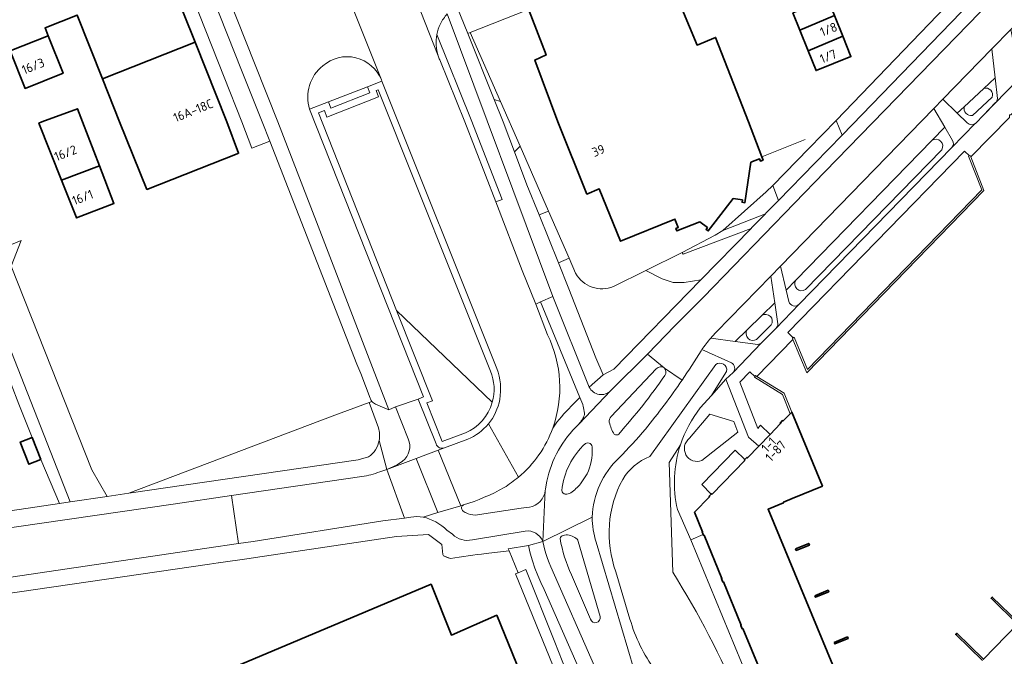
# Model space of a CAD drawing. Extents: x 150256 to 156914, y 461459 to 469481.
# Tile 277 of 656: x 154897 to 155043, y 463921 to 464015. Entities that reach past the tile are written whole.
import ezdxf
from ezdxf.enums import TextEntityAlignment as Align

# ---------------------------------------------------------------- set-up
doc = ezdxf.new("R2010")
doc.units = 0
doc.header["$LTSCALE"] = 0.75
for name, color, linetype, lineweight in [('B-RO-GR-BEPLANTING_CULTUUR_BODEMBEDEKKER-GV', 251, 'CONTINUOUS', 18), ('B-RO-GR-BEPLANTING_CULTUUR_BOSPLANTSOEN-GV', 251, 'CONTINUOUS', 18), ('B-RO-GR-BEPLANTING_CULTUUR_HEESTERS-GV', 251, 'CONTINUOUS', 18), ('B-RO-GR-GROENVOORZIENING-GV', 251, 'CONTINUOUS', 18), ('B-RO-GR-HAAG-GV', 251, 'CONTINUOUS', 13), ('B-RO-IE-TERREINAFSCHEIDING_KUNSTMATIG_HEKWERK-G', 251, 'IE-TERREINAFSCHEIDING-KUNSTMATIG', 18), ('B-RO-IE-TERREINAFSCHEIDING_KUNSTMATIG_MUUR-GV', 251, 'CONTINUOUS', 18), ('B-RO-OG-BEBOUWING-GV', 6, 'CONTINUOUS', 35), ('B-RO-OG-BEBOUWING-T18', 1, 'CONTINUOUS', 18), ('B-RO-OG-TERREIN_CULTUURSCHEIDING-GV', 251, 'CONTINUOUS', 18), ('B-RO-OG-WATER_GREPPEL-GV', 251, 'CONTINUOUS', 18), ('B-RO-VH-VERHARDING_ASFALT-GV', 251, 'CONTINUOUS', 18), ('B-RO-VH-VERHARDING_BETONSTRAATSTEEN-GV', 251, 'CONTINUOUS', 18), ('B-RO-VH-VERHARDING_STRAATBAKSTEEN-GV', 251, 'CONTINUOUS', 18), ('B-RO-VH-VERHARDING_TEGEL-GV', 251, 'CONTINUOUS', 18)]:
    doc.layers.add(name, color=color, linetype=linetype, lineweight=lineweight)
doc.styles.add('NLCS-ISO-M200-T18', font='NLCS-ISO.ttf', dxfattribs={"height": 360})
doc.linetypes.add('IE-TERREINAFSCHEIDING-KUNSTMATIG', pattern='A,4,[82,NLCS.SHX,S=0.75,R=90,X=0,Y=0],4,-2', length=10)

msp = doc.modelspace()

# ---------------------------------------------------------------- linework, layer by layer
at = {"layer": 'B-RO-GR-BEPLANTING_CULTUUR_BODEMBEDEKKER-GV'}
for points in [[(155007.416, 463986.368), (155007.503, 463986.457), (155009.352, 463988.355), (155008.508, 463990.579), (155007.56, 463989.619), (155001.128, 463983.903)], [(155005.331, 463984.228), (154995.223, 463980.421), (154995.071, 463980.657), (154989.698, 463977.997), (154992.097, 463976.751), (154993.728, 463976.208), (154995.404, 463976.208), (154997.873, 463976.577)]]:
    msp.add_lwpolyline(points, close=True, dxfattribs=at)
at = {"layer": 'B-RO-GR-BEPLANTING_CULTUUR_BOSPLANTSOEN-GV'}
for points in [[(155039.494, 464021.999), (155039.161, 464022.324), (155017.912, 464000.21)], [(155017.912, 464000.21), (155018.808, 463998.058), (155039.357, 464019.337)]]:
    msp.add_lwpolyline(points, dxfattribs=at)
at = {"layer": 'B-RO-GR-BEPLANTING_CULTUUR_HEESTERS-GV'}
msp.add_lwpolyline([(154967.226, 464003.313), (154968.546, 464000), (154970.219, 463995.581), (154971.047, 463996.409), (154968.152, 464003.024)], close=True, dxfattribs=at)
msp.add_lwpolyline([(154998.01, 463949.816), (155003.325, 463954.04), (155002.735, 463955.605), (154999.184, 463956.677), (154996.177, 463953.118)], dxfattribs=at)
msp.add_lwpolyline([(154996.177, 463953.118, 0.8742382), (154998.01, 463949.816)], format="xyb", dxfattribs=at)
at = {"layer": 'B-RO-GR-GROENVOORZIENING-GV'}
msp.add_lwpolyline([(155008.477, 463839.648), (155009.789, 463840.234), (155000.924, 463861.721), (154982.908, 463906.477), (154981.748, 463908.88), (154980.02, 463913.245), (154976.19, 463922.921), (154971.927, 463933.691), (154970.777, 463933.188), (154970.395, 463933.021), (154986.604, 463893.303), (155006.013, 463845.485)], close=True, dxfattribs=at)
at = {"layer": 'B-RO-GR-HAAG-GV'}
msp.add_lwpolyline([(155009.789, 463840.234), (155000.924, 463861.721), (154982.908, 463906.477), (154981.748, 463908.88), (154980.02, 463913.245), (154976.19, 463922.921), (154971.927, 463933.691), (154970.777, 463933.188), (154970.395, 463933.021), (154986.604, 463893.303), (155006.013, 463845.485), (155008.477, 463839.648)], close=True, dxfattribs=at)
at = {"layer": 'B-RO-IE-TERREINAFSCHEIDING_KUNSTMATIG_HEKWERK-G'}
for points in [[(155013.297, 463997.416), (155006.889, 463994.836)], [(154960.727, 463935.296), (154959.707, 463935.711)], [(154969.421, 463936.421), (154970.777, 463933.188)]]:
    msp.add_lwpolyline(points, dxfattribs=at)
for points in [[(154966.02, 463936.05, 0.0098135), (154960.727, 463935.296)], [(154969.421, 463936.421, 0.0061971), (154966.02, 463936.05)]]:
    msp.add_lwpolyline(points, format="xyb", dxfattribs=at)
at = {"layer": 'B-RO-IE-TERREINAFSCHEIDING_KUNSTMATIG_MUUR-GV'}
for points in [[(155037.667, 463994.958), (155037.55, 463994.912), (155039.524, 463989.919), (155013.64, 463963.301), (155011.666, 463968.08), (155011.533, 463968.025), (155011.425, 463967.98), (155011.514, 463967.766), (155013.551, 463962.837), (155039.827, 463989.858), (155037.864, 463994.823), (155037.792, 463995.007)], [(155005.869, 463962.292), (155005.786, 463962.157), (155009.975, 463959.587), (155011.102, 463956.755), (155011.341, 463957.001), (155010.208, 463959.784), (155006.15, 463962.274), (155005.938, 463962.404)]]:
    msp.add_lwpolyline(points, close=True, dxfattribs=at)
at = {"layer": 'B-RO-OG-BEBOUWING-GV'}
for points in [[(154902.482, 464023.122), (154897.065, 464020.951), (154898.223, 464018.055), (154893.246, 464016.075), (154895.455, 464010.52), (154901.092, 464012.762), (154900.631, 464013.922), (154905.384, 464015.833), (154909.153, 464006.367), (154922.866, 464011.804), (154916.175, 464028.552)], [(155011.504, 464016.152), (155012.534, 464013.59), (155017.664, 464015.755), (155016.638, 464018.319)], [(155013.756, 464010.548), (155018.883, 464012.711), (155017.664, 464015.755), (155012.534, 464013.59)], [(154895.455, 464010.52), (154897.664, 464004.965), (154903.301, 464007.207), (154901.092, 464012.762)], [(155018.883, 464012.711), (155013.756, 464010.548), (155014.937, 464007.611), (155020.098, 464009.677)], [(154922.866, 464011.804), (154909.153, 464006.367), (154911.688, 464000), (154915.723, 463990.003), (154929.133, 463995.282), (154929.311, 463995.352), (154927.582, 464000)], [(154903.079, 463991.354), (154908.681, 463993.508), (154906.175, 464000), (154905.429, 464001.937), (154900.178, 464000), (154899.728, 463999.834)], [(154908.681, 463993.508), (154903.079, 463991.354), (154905.231, 463985.908), (154905.284, 463985.774), (154910.842, 463987.911)], [(154899.982, 463949.963), (154898.707, 463953.232), (154896.944, 463952.545), (154898.219, 463949.276)], [(155011.895, 463936.725), (155011.991, 463936.494), (155013.94, 463937.297), (155013.845, 463937.528)], [(155014.764, 463929.791), (155014.859, 463929.559), (155016.809, 463930.365), (155016.713, 463930.596)], [(155017.634, 463922.866), (155017.73, 463922.635), (155019.679, 463923.442), (155019.583, 463923.673)]]:
    msp.add_lwpolyline(points, close=True, dxfattribs=at)
for points in [[(154972.29, 464016.702), (154974.927, 464009.914), (154973.229, 464009.157), (154976.63, 464000), (154980.952, 463989.314), (154982.787, 463990.06), (154985.936, 463982.313), (154994.005, 463985.592), (154994.504, 463984.365), (154994.159, 463984.225), (154994.303, 463983.848), (154997.712, 463985.201), (154998.819, 463984.339), (154998.627, 463984.046), (154998.95, 463983.834), (155000, 463985.201), (155002.641, 463988.639), (155004.02, 463988.435), (155003.968, 463988.086), (155004.38, 463988.022), (155005.275, 463994.009), (155006.56, 463994.508), (155006.693, 463994.185), (155007.083, 463994.331), (155006.889, 463994.836), (155004.899, 464000), (155000.046, 464012.522), (154997.299, 464011.379), (154991.868, 464024.434)], [(155023.877, 463903.872), (155007.826, 463942.604), (155010.122, 463943.554), (155010.083, 463943.647), (155011.391, 463944.188), (155015.877, 463946.045), (155011.341, 463957.001), (155011.102, 463956.755), (155010.056, 463955.679), (155009.982, 463955.751), (155009.608, 463955.361), (155009.68, 463955.292), (155008.112, 463953.675), (155006.429, 463951.944), (155004.748, 463950.212), (155004.682, 463950.276), (155004.379, 463949.975), (155004.298, 463949.896), (155004.371, 463949.825), (154999.529, 463944.837), (154999.46, 463944.904), (154999.405, 463944.849), (154999.079, 463944.521), (154999.152, 463944.45), (154996.924, 463942.156), (154998.118, 463939.275), (154998.037, 463939.241), (154998.188, 463938.846), (154998.23, 463938.737), (154998.324, 463938.776), (155000.985, 463932.352), (155000.905, 463932.319), (155001.098, 463931.814), (155001.192, 463931.853), (155003.853, 463925.431), (155003.77, 463925.397), (155003.965, 463924.893), (155004.059, 463924.932), (155006.725, 463918.496)], [(154974, 463911.238), (154967.585, 463926.889), (154960.882, 463923.96), (154957.851, 463931.487), (154928.654, 463919.198)], [(155044.989, 463925.763), (155041.054, 463929.594), (155040.88, 463929.414), (155044.815, 463925.584), (155039.768, 463920.38), (155035.823, 463924.219), (155035.649, 463924.04), (155039.594, 463920.2)]]:
    msp.add_lwpolyline(points, dxfattribs=at)
at = {"layer": 'B-RO-OG-TERREIN_CULTUURSCHEIDING-GV'}
for points in [[(154958.717, 464012.97, 0.1300855), (154958.922, 464009.795)], [(154958.922, 464009.795, 0.0254566), (154959.145, 464009.216)], [(155039.824, 464004.967, -0.6215902), (155041.03, 464003.673)], [(155038.118, 464000.959, -0.552149), (155036.912, 464002.254)], [(155041.554, 464002.873, 0.2230697), (155041.818, 464003.456)], [(155037.342, 463999.856, 0.3866814), (155038.534, 463999.753)], [(155038.534, 463999.753, 0.0316432), (155038.617, 463999.825)], [(155032.132, 463997.271, -0.7998641), (155033.564, 463995.875)], [(155035.075, 463996.21, 0.337766), (155035.166, 463997.268)], [(154984.922, 463975.633, -0.3871001), (154979.293, 463977.568)], [(155013.351, 463975.144, -0.7998465), (155011.919, 463976.54)], [(155010.913, 463973.387, 0.5843729), (155012.433, 463972.971)], [(155006.89, 463971.331, -0.8005682), (155008.292, 463969.905)], [(155009.016, 463969.445, 0.1832979), (155009.279, 463970.061)], [(155000.112, 463968.844, 0.0118909), (154999.319, 463967.951)], [(155006.124, 463967.773, -0.7998551), (155004.722, 463969.199)], [(154975.123, 463968.461, -0.2022255), (154975.907, 463954.635)], [(155006.287, 463967.014, 0.1749421), (155006.853, 463967.268)], [(154997.881, 463966.081, -0.0121618), (154995.07, 463961.733)], [(155000.079, 463964.028, -0.7147548), (155001.664, 463963.033)], [(155001.664, 463963.033, 0.7147548), (155000.079, 463964.028)], [(155002.627, 463962.888, 0.4921628), (155002.399, 463964.308)], [(154966.923, 463958.45, 0.1733888), (154966.667, 463963.075)], [(154966.667, 463963.075, -0.1733888), (154966.923, 463958.45)], [(154968.048, 463958.879, 0.134014), (154967.596, 463963.446)], [(154995.07, 463961.733, -0.0214662), (154989.638, 463954.452)], [(154962.939, 463953.908, 0.2275472), (154966.923, 463958.45)], [(154966.923, 463958.45, -0.2275472), (154962.939, 463953.908)], [(154966.352, 463955.245, 0.127625), (154968.048, 463958.879)], [(154975.907, 463954.635, -0.0541422), (154978.64, 463957.852)], [(154994.833, 463952.164, -0.0875773), (154997.77, 463957.626)], [(154997.77, 463957.626, 0.0875773), (154994.833, 463952.164)], [(154950.17, 463952.803, 0.1239665), (154950.044, 463954.658)], [(154963.309, 463952.979, 0.1207704), (154966.352, 463955.245)], [(154989.638, 463954.452, -0.016357), (154985.736, 463950.219)], [(154948.6, 463950.36, 0.1986883), (154950.17, 463952.803)], [(154998.01, 463949.816, -0.8742382), (154996.177, 463953.118)], [(154958.597, 463952.271, 0.4067744), (154959.871, 463951.697)], [(154994.387, 463942.551, -0.1371053), (154994.833, 463952.164)], [(154994.833, 463952.164, 0.1371053), (154994.387, 463942.551)], [(154985.736, 463950.219, 0.2009294), (154981.762, 463941.421)], [(154986.269, 463947.021, -0.1638206), (154990.268, 463950.408)], [(154990.268, 463950.408, 0.1638206), (154986.269, 463947.021)], [(154985.248, 463933.339, -0.2139284), (154986.269, 463947.021)], [(154986.269, 463947.021, 0.2139284), (154985.248, 463933.339)], [(154981.762, 463941.421, 0.0828722), (154982.325, 463937.74)], [(155003.641, 463914.11, 0.0412493), (154993.691, 463933.269)], [(154993.691, 463933.269, -0.0412493), (155003.641, 463914.11)], [(154991.053, 463918.783, -0.0893636), (154987.35, 463926.309)], [(154987.35, 463926.309, 0.0893636), (154991.053, 463918.783)]]:
    msp.add_lwpolyline(points, format="xyb", dxfattribs=at)
for points in [[(154959.145, 464009.216), (154962.841, 464000), (154967.475, 463988.143), (154968.407, 463988.506), (154963.787, 464000.327), (154958.717, 464012.97)], [(155041.818, 464003.456), (155041.476, 464006.506), (155039.824, 464004.967)], [(154967.596, 463963.446), (154950.562, 464006.055), (154948.428, 464005.221), (154948.792, 464004.29), (154942.992, 464002.024), (154942.637, 464002.959), (154939.855, 464001.904)], [(154966.667, 463963.075), (154950.001, 464004.762), (154949.724, 464004.654), (154950.087, 464003.722), (154942.415, 464000.725), (154942.057, 464001.669), (154941.159, 464001.329), (154952.758, 463972.052), (154966.923, 463958.45)], [(154962.939, 463953.908), (154959.528, 463952.637), (154957.244, 463958.361), (154958.058, 463958.673), (154952.758, 463972.052), (154941.159, 464001.329), (154942.057, 464001.669), (154942.415, 464000.725), (154950.087, 464003.722), (154949.724, 464004.654), (154950.001, 464004.762), (154966.667, 463963.075)], [(155041.03, 464003.673), (155038.118, 464000.959)], [(155036.912, 464002.254), (155035.872, 464001.285), (155037.342, 463999.856)], [(155038.617, 463999.825), (155039.739, 464000.989), (155041.554, 464002.873)], [(154939.855, 464001.904), (154956.756, 463959.246), (154955.939, 463958.933), (154958.597, 463952.271)], [(155035.166, 463997.268), (155034.029, 463999.216), (155032.132, 463997.271)], [(155012.433, 463972.971), (155035.075, 463996.21)], [(155033.564, 463995.875), (155013.351, 463975.144)], [(154979.293, 463977.568), (154978.322, 463979.788), (154976.739, 463979.127), (154978.296, 463975.27), (154982.292, 463965.061), (154983.372, 463962.501), (154984.971, 463963.367), (154997.873, 463976.577), (154995.404, 463976.208), (154993.728, 463976.208), (154992.097, 463976.751), (154989.698, 463977.997), (154984.922, 463975.633)], [(154999.319, 463967.951), (155002.956, 463967.462), (155004.722, 463969.199), (155006.89, 463971.331), (155008.802, 463973.211), (155008.206, 463977.154)], [(155008.206, 463977.154), (155000.112, 463968.844)], [(155011.919, 463976.54), (155010.505, 463975.09)], [(155010.505, 463975.09), (155010.913, 463973.387)], [(154979.896, 463959.169), (154974.09, 463973.355), (154973.385, 463973.003), (154975.123, 463968.461)], [(155009.279, 463970.061), (155008.802, 463973.211), (155006.89, 463971.331)], [(154952.758, 463972.052), (154958.058, 463958.673), (154957.244, 463958.361), (154959.528, 463952.637), (154962.939, 463953.908)], [(154966.923, 463958.45), (154952.758, 463972.052)], [(155004.722, 463969.199), (155002.956, 463967.462), (155006.287, 463967.014)], [(155008.292, 463969.905), (155006.124, 463967.773)], [(155006.853, 463967.268), (155009.016, 463969.445)], [(155002.399, 463964.308), (154998.004, 463966.256), (154997.881, 463966.081)], [(154990.268, 463950.408), (155000.079, 463964.028)], [(155000.079, 463964.028), (154990.268, 463950.408)], [(154997.77, 463957.626), (154999.418, 463959.46), (155001.323, 463962.491), (155001.664, 463963.033)], [(155001.664, 463963.033), (155001.323, 463962.491), (154999.418, 463959.46), (155001.572, 463961.857), (155002.627, 463962.888)], [(155004.379, 463949.975), (155004.682, 463950.276), (155004.748, 463950.212), (155006.429, 463951.944), (155004.929, 463953.297), (155001.572, 463961.857), (154999.418, 463959.46), (154997.77, 463957.626)], [(154950.044, 463954.658), (154948.676, 463958.44), (154943.21, 463956.376), (154913.048, 463944.986), (154947.032, 463949.923), (154948.6, 463950.36)], [(154978.64, 463957.852), (154979.896, 463959.169)], [(154996.177, 463953.118), (154999.184, 463956.677), (155002.735, 463955.605), (155003.325, 463954.04), (154998.01, 463949.816)], [(154959.871, 463951.697), (154963.309, 463952.979)], [(154993.691, 463933.269), (154993.17, 463949.518), (154994.833, 463952.164)], [(154994.833, 463952.164), (154993.17, 463949.518), (154993.691, 463933.269)], [(154994.387, 463942.551), (154996.358, 463938.076), (154998.188, 463938.846), (154998.037, 463939.241), (154998.118, 463939.275), (154996.924, 463942.156), (154999.152, 463944.45), (154999.079, 463944.521), (154999.405, 463944.849), (154997.976, 463946.246), (155002.957, 463951.37), (155004.379, 463949.975)], [(155004.728, 463909.689), (155007.97, 463910.563), (155005.023, 463917.684), (155004.814, 463917.599), (154996.358, 463938.076), (154994.387, 463942.551)], [(154998.314, 463876.934), (154974.637, 463930.692), (154974.138, 463931.737), (154973.681, 463932.801), (154973.266, 463933.882), (154972.894, 463934.978), (154972.564, 463936.088), (154972.279, 463937.21), (154969.293, 463936.727), (154969.421, 463936.421), (154970.777, 463933.188), (154971.927, 463933.691), (154976.19, 463922.921), (154980.02, 463913.245)], [(154982.325, 463937.74), (154988.887, 463915.581), (154990.595, 463916.062), (154992.8, 463913.04), (154996.288, 463911.713), (154991.053, 463918.783)], [(154987.35, 463926.309), (154985.248, 463933.339)], [(154985.248, 463933.339), (154987.35, 463926.309)]]:
    msp.add_lwpolyline(points, dxfattribs=at)
for points in [[(154963.679, 464013.244), (154963.324, 464013.104), (154967.226, 464003.313), (154968.152, 464003.024)], [(155041.476, 464006.506), (155040.992, 464010.815), (155033.734, 464003.363), (155035.872, 464001.285), (155036.912, 464002.254), (155039.824, 464004.967)], [(155010.505, 463975.09), (155011.919, 463976.54), (155032.132, 463997.271), (155034.029, 463999.216), (155032.405, 464001.998), (155009.654, 463978.64)], [(154973.877, 463986.214), (154975.263, 463986.776), (154971.047, 463996.409), (154970.219, 463995.581), (154972.079, 463990.667)], [(155011.533, 463968.025), (155011.666, 463968.08), (155013.64, 463963.301), (155039.524, 463989.919), (155037.55, 463994.912), (155037.667, 463994.958), (155036.943, 463995.64), (155010.768, 463968.769)], [(155005.869, 463962.292), (155005.131, 463962.988), (155003.619, 463961.417), (155006.29, 463954.57), (155006.688, 463955.06), (155008.112, 463953.675), (155009.68, 463955.292), (155009.608, 463955.361), (155009.982, 463955.751), (155010.056, 463955.679), (155011.102, 463956.755), (155009.975, 463959.587), (155005.786, 463962.157)]]:
    msp.add_lwpolyline(points, close=True, dxfattribs=at)
at = {"layer": 'B-RO-OG-WATER_GREPPEL-GV'}
for points in [[(155039.824, 464004.967), (155036.912, 464002.254)], [(155038.118, 464000.959), (155041.03, 464003.673)], [(155032.132, 463997.271), (155011.919, 463976.54)], [(155013.351, 463975.144), (155033.564, 463995.875)], [(155006.89, 463971.331), (155004.722, 463969.199)], [(155006.124, 463967.773), (155008.292, 463969.905)]]:
    msp.add_lwpolyline(points, dxfattribs=at)
for points in [[(155041.03, 464003.673, 0.6215902), (155039.824, 464004.967)], [(155036.912, 464002.254, 0.552149), (155038.118, 464000.959)], [(155033.564, 463995.875, 0.7998641), (155032.132, 463997.271)], [(155011.919, 463976.54, 0.7998465), (155013.351, 463975.144)], [(155008.292, 463969.905, 0.8005682), (155006.89, 463971.331)], [(155004.722, 463969.199, 0.7998551), (155006.124, 463967.773)]]:
    msp.add_lwpolyline(points, format="xyb", dxfattribs=at)
at = {"layer": 'B-RO-VH-VERHARDING_ASFALT-GV'}
for points in [[(154889.397, 464160.621), (154895.965, 464143.959), (154897.403, 464140.329), (154898.245, 464138.203), (154906.309, 464117.849), (154907.791, 464114.106), (154927.999, 464063.097), (154938.939, 464035.366), (154940.424, 464031.601), (154943.764, 464023.136), (154943.793, 464023.06), (154950.497, 464006.217), (154950.562, 464006.055), (154967.596, 463963.446)], [(154933.204, 464018.827), (154932.563, 464020.448), (154929.822, 464027.38), (154928.338, 464031.135), (154918.337, 464056.431), (154897.376, 464109.331), (154892.448, 464107.375), (154931.781, 464008.449), (154935.141, 464000), (154940.89, 463985.206), (154948.693, 463964.897), (154951.615, 463957.33)], [(155066.239, 464036.811), (155118.239, 464090.207), (155131.244, 464103.561), (155127.637, 464107.073), (155114.658, 464093.741), (155051.022, 464028.268), (155040.971, 464018.015), (155016.228, 463992.615), (154998.262, 463974.015), (154994.019, 463969.773), (154989.942, 463965.573), (154992.404, 463963.557), (154992.458, 463963.513), (154995.07, 463961.733)], [(155000.112, 463968.844), (155008.206, 463977.154), (155009.654, 463978.64), (155032.405, 464001.998), (155033.734, 464003.363), (155040.992, 464010.815), (155043.804, 464013.702), (155047.267, 464017.257), (155048.093, 464018.107), (155052.244, 464022.382), (155062.065, 464032.495), (155066.239, 464036.811)], [(154958.922, 464009.795), (154955.701, 464017.916), (154952.479, 464026.061), (154948.826, 464035.281)], [(154952.479, 464026.061), (154955.701, 464017.916), (154958.922, 464009.795)], [(154950.497, 464006.217), (154943.793, 464023.06)], [(154975.123, 463968.461), (154973.385, 463973.003), (154971.377, 463977.985), (154967.475, 463988.143), (154962.841, 464000), (154959.145, 464009.216)], [(154951.615, 463957.33), (154952.597, 463957.754), (154955.939, 463958.933), (154956.756, 463959.246), (154939.855, 464001.904)], [(154981.306, 463960.712), (154975.923, 463974.137), (154974.09, 463973.355), (154979.896, 463959.169), (154980.361, 463958.116), (154980.375, 463958.084), (154980.42, 463957.867), (154980.472, 463957.616), (154980.516, 463957.363), (154980.552, 463957.11), (154980.581, 463956.855), (154980.608, 463956.615), (154980.602, 463956.6)], [(154997.881, 463966.081), (154998.004, 463966.256)], [(154992.404, 463963.557), (154989.942, 463965.573), (154984.514, 463960.178), (154979.755, 463955.187)], [(154991.253, 463963.426), (154984.546, 463956.346)], [(154984.546, 463956.346), (154991.253, 463963.426)], [(154992.458, 463963.513), (154992.404, 463963.557)], [(154995.07, 463961.733), (154992.458, 463963.513)], [(154979.755, 463955.187), (154984.514, 463960.178)], [(154958.597, 463952.271), (154955.939, 463958.933), (154952.597, 463957.754), (154954.483, 463953.06)], [(154970.802, 463947.346), (154966.352, 463955.245)], [(154966.352, 463955.245), (154970.802, 463947.346)], [(154963.309, 463952.979), (154959.871, 463951.697), (154958.933, 463951.347), (154962.256, 463943.111), (154962.678, 463943.237)], [(154953.619, 463949.704), (154952.845, 463949.187), (154951.295, 463948.49), (154955.659, 463950.122), (154958.933, 463951.347), (154959.871, 463951.697)], [(154956.672, 463941.445), (154958.87, 463942.101), (154955.659, 463950.122), (154951.295, 463948.49), (154953.908, 463941.284), (154954.862, 463941.445)], [(154947.586, 463947.474), (154928.297, 463944.623), (154929.298, 463937.517), (154931.484, 463937.842), (154950.723, 463940.86), (154953.908, 463941.284), (154951.295, 463948.49)], [(154951.295, 463948.49), (154950.261, 463948.159)], [(154975.03, 463946.739), (154974.805, 463945.645)], [(154980.031, 463946.373), (154980.996, 463947.836)], [(154980.996, 463947.836), (154980.031, 463946.373)], [(154974.405, 463937.838), (154974.789, 463945.421)], [(154974.789, 463945.421), (154974.405, 463937.838), (154981.762, 463941.421)], [(154962.678, 463943.237), (154962.256, 463943.111), (154958.87, 463942.101), (154956.672, 463941.445)], [(154972.436, 463942.902), (154971.208, 463942.77), (154964.409, 463941.726)], [(154981.762, 463941.421), (154974.405, 463937.838), (154974.552, 463937.193), (154974.72, 463936.554), (154974.909, 463935.92), (154975.118, 463935.293), (154975.348, 463934.673), (154975.597, 463934.061), (154982.065, 463919.338)], [(154960.217, 463939.501), (154961.029, 463938.885)], [(154963.978, 463938.077), (154971.825, 463939.362)], [(154982.907, 463926.695), (154979.685, 463937.807)], [(154979.685, 463937.807), (154982.907, 463926.695)], [(154988.887, 463915.581), (154982.325, 463937.74)], [(154978.68, 463932.859), (154981.497, 463926.302)], [(154981.497, 463926.302), (154978.68, 463932.859)]]:
    msp.add_lwpolyline(points, dxfattribs=at)
for points in [[(154959.242, 464014.515, -0.0727833), (154960.27, 464015.991)], [(154958.717, 464012.97, -0.0666667), (154959.242, 464014.515)], [(154958.922, 464009.795, -0.1300855), (154958.717, 464012.97)], [(154941.808, 464008.326, -0.5134136), (154950.497, 464006.217)], [(154959.145, 464009.216, -0.0254566), (154958.922, 464009.795)], [(154939.855, 464001.904, -0.3053409), (154941.808, 464008.326)], [(154999.319, 463967.951, -0.0118909), (155000.112, 463968.844)], [(154975.907, 463954.635, 0.2022255), (154975.123, 463968.461)], [(154998.004, 463966.256, -0.0213417), (154999.319, 463967.951)], [(154995.07, 463961.733, 0.0121618), (154997.881, 463966.081)], [(154967.596, 463963.446, -0.134014), (154968.048, 463958.879)], [(154992.404, 463963.557, 0.3988579), (154991.253, 463963.426)], [(154991.253, 463963.426, -0.3988579), (154992.404, 463963.557)], [(154992.537, 463962.431, 0.3132584), (154992.458, 463963.513)], [(154992.458, 463963.513, -0.3132584), (154992.537, 463962.431)], [(154985.679, 463953.749, 0.0285706), (154992.537, 463962.431)], [(154992.537, 463962.431, -0.0285706), (154985.679, 463953.749)], [(154989.638, 463954.452, 0.0214662), (154995.07, 463961.733)], [(154984.514, 463960.178, -0.5180468), (154981.306, 463960.712)], [(154968.048, 463958.879, -0.127625), (154966.352, 463955.245)], [(154980.602, 463956.6, -0.0830729), (154979.755, 463955.187)], [(154984.546, 463956.346, 0.2150693), (154984.285, 463955.486)], [(154984.285, 463955.486, -0.2150693), (154984.546, 463956.346)], [(154984.285, 463955.486, 0.0835201), (154985.013, 463953.713)], [(154985.013, 463953.713, -0.0835201), (154984.285, 463955.486)], [(154966.352, 463955.245, -0.1207704), (154963.309, 463952.979)], [(154970.802, 463947.346, 0.1339562), (154975.907, 463954.635)], [(154979.755, 463955.187, 0.156326), (154975.03, 463946.739)], [(154985.736, 463950.219, 0.016357), (154989.638, 463954.452)], [(154954.483, 463953.06, -0.342665), (154953.619, 463949.704)], [(154985.013, 463953.713, 0.3512992), (154985.679, 463953.749)], [(154985.679, 463953.749, -0.3512992), (154985.013, 463953.713)], [(154959.871, 463951.697, -0.4067744), (154958.597, 463952.271)], [(154980.731, 463952.329, 0.1815408), (154977.248, 463945.392)], [(154977.248, 463945.392, -0.1815408), (154980.731, 463952.329)], [(154981.726, 463951.656, 0.6665924), (154980.731, 463952.329)], [(154980.731, 463952.329, -0.6665924), (154981.726, 463951.656)], [(154980.996, 463947.836, 0.1309118), (154981.726, 463951.656)], [(154981.726, 463951.656, -0.1309118), (154980.996, 463947.836)], [(154981.762, 463941.421, -0.2009294), (154985.736, 463950.219)], [(154950.261, 463948.159, -0.069827), (154947.586, 463947.474)], [(154968.699, 463945.806, 0.0287716), (154970.802, 463947.346)], [(154962.678, 463943.237, 0.0512699), (154968.699, 463945.806)], [(154974.789, 463945.421, -0.332928), (154972.436, 463942.902)], [(154974.805, 463945.645, -0.0177665), (154974.789, 463945.421)], [(154977.248, 463945.392, 0.3043046), (154977.756, 463944.819)], [(154977.756, 463944.819, -0.3043046), (154977.248, 463945.392)], [(154978.57, 463945.022, 0.0497939), (154980.031, 463946.373)], [(154980.031, 463946.373, -0.0497939), (154978.57, 463945.022)], [(154977.756, 463944.819, 0.1289391), (154978.57, 463945.022)], [(154978.57, 463945.022, -0.1289391), (154977.756, 463944.819)], [(154962.529, 463942.433, -0.5533782), (154962.678, 463943.237)], [(154963.044, 463942.064, -0.1677044), (154962.529, 463942.433)], [(154954.862, 463941.445, -0.0685083), (154956.672, 463941.445)], [(154956.672, 463941.445, -0.1347041), (154960.217, 463939.501)], [(154964.409, 463941.726, -0.1171103), (154963.044, 463942.064)], [(154982.325, 463937.74, -0.0828722), (154981.762, 463941.421)], [(154971.825, 463939.362, -0.3527921), (154974.405, 463937.838)], [(154961.029, 463938.885, 0.2557154), (154963.978, 463938.077)], [(154977.432, 463938.709, 0.2644649), (154976.985, 463938.275)], [(154976.985, 463938.275, -0.2644649), (154977.432, 463938.709)], [(154976.985, 463938.275, 0.0670444), (154978.68, 463932.859)], [(154978.68, 463932.859, -0.0670444), (154976.985, 463938.275)], [(154979.152, 463938.398, 0.243629), (154977.432, 463938.709)], [(154977.432, 463938.709, -0.243629), (154979.152, 463938.398)], [(154979.685, 463937.807, 0.2526391), (154979.152, 463938.398)], [(154979.152, 463938.398, -0.2526391), (154979.685, 463937.807)], [(154981.497, 463926.302, 0.9822636), (154982.907, 463926.695)], [(154982.907, 463926.695, -0.9822636), (154981.497, 463926.302)]]:
    msp.add_lwpolyline(points, format="xyb", dxfattribs=at)
for points in [[(154958.87, 463942.101), (154962.256, 463943.111), (154958.933, 463951.347), (154955.659, 463950.122)], [(154888.471, 463938.855), (154889.522, 463931.705), (154895.567, 463932.553), (154924.63, 463936.824), (154929.298, 463937.517), (154928.297, 463944.623), (154919.621, 463943.34)]]:
    msp.add_lwpolyline(points, close=True, dxfattribs=at)
at = {"layer": 'B-RO-VH-VERHARDING_BETONSTRAATSTEEN-GV'}
for points in [[(154931.781, 464008.449), (154892.448, 464107.375), (154891.499, 464105.325)], [(154891.45, 464104.175), (154929.772, 464007.653), (154932.814, 464000), (154933.94, 463997.124), (154946.878, 463964.079), (154947.428, 463962.705), (154948.849, 463959.084)], [(154949.624, 463958.176), (154951.615, 463957.33), (154948.693, 463964.897), (154940.89, 463985.206), (154935.141, 464000), (154931.781, 464008.449)], [(154939.855, 464001.904), (154942.637, 464002.959), (154948.428, 464005.221), (154950.562, 464006.055), (154950.497, 464006.217)], [(154980.602, 463956.6), (154980.608, 463956.615), (154980.581, 463956.855), (154980.552, 463957.11), (154980.516, 463957.363), (154980.472, 463957.616), (154980.42, 463957.867), (154980.375, 463958.084), (154980.361, 463958.116), (154979.896, 463959.169), (154978.64, 463957.852)], [(154974.805, 463945.645), (154975.03, 463946.739)], [(154964.409, 463941.726), (154971.208, 463942.77), (154972.436, 463942.902)]]:
    msp.add_lwpolyline(points, dxfattribs=at)
for points in [[(154950.497, 464006.217, 0.5134136), (154941.808, 464008.326)], [(154941.808, 464008.326, 0.3053409), (154939.855, 464001.904)], [(154948.849, 463959.084, 0.1070325), (154949.08, 463958.592)], [(154949.08, 463958.592, 0.1355077), (154949.624, 463958.176)], [(154978.64, 463957.852, 0.0541422), (154975.907, 463954.635)], [(154979.755, 463955.187, 0.0830729), (154980.602, 463956.6)], [(154975.907, 463954.635, -0.1339562), (154970.802, 463947.346)], [(154975.03, 463946.739, -0.156326), (154979.755, 463955.187)], [(154970.802, 463947.346, -0.0287716), (154968.699, 463945.806)], [(154968.699, 463945.806, -0.0512699), (154962.678, 463943.237)], [(154972.436, 463942.902, 0.332928), (154974.789, 463945.421)], [(154974.789, 463945.421, 0.0177665), (154974.805, 463945.645)], [(154962.678, 463943.237, 0.5533782), (154962.529, 463942.433)], [(154962.529, 463942.433, 0.1677044), (154963.044, 463942.064)], [(154963.044, 463942.064, 0.1171103), (154964.409, 463941.726)]]:
    msp.add_lwpolyline(points, format="xyb", dxfattribs=at)
for points in [[(155018.808, 463998.058), (155017.912, 464000.21), (155013.863, 463996.063), (155008.508, 463990.579), (155009.352, 463988.355), (155014.772, 463993.888)], [(154995.071, 463980.657), (154995.223, 463980.421), (155005.331, 463984.228), (155005.436, 463984.336), (155007.416, 463986.368), (155001.128, 463983.903), (155000, 463983.236)], [(154897.089, 463982.423), (154890.208, 463979.607), (154904.342, 463943.696), (154909.86, 463944.514), (154907.584, 463948.458), (154895.613, 463978.602)]]:
    msp.add_lwpolyline(points, close=True, dxfattribs=at)
at = {"layer": 'B-RO-VH-VERHARDING_STRAATBAKSTEEN-GV'}
for points in [[(155041.554, 464002.873), (155039.739, 464000.989), (155046.513, 464007.94), (155046.816, 464007.644), (155046.942, 464007.772), (155052.667, 464013.597), (155052.321, 464013.931), (155046.378, 464007.823)], [(155037.667, 463994.958), (155037.792, 463995.007), (155037.864, 463994.823), (155043.624, 464000.664), (155043.622, 464001.026), (155043.791, 464001.026), (155045.112, 464002.321), (155048.616, 464005.904), (155050.005, 464004.553), (155053.938, 464000.726), (155055.101, 464001.918), (155055.144, 464001.962), (155049.743, 464007.224), (155050.542, 464008.043), (155054.361, 464011.959), (155052.667, 464013.597), (155046.942, 464007.772), (155046.816, 464007.644), (155046.513, 464007.94), (155039.739, 464000.989), (155038.617, 463999.825)], [(155044.543, 464009.875), (155043.804, 464013.702), (155040.992, 464010.815), (155041.476, 464006.506), (155041.818, 464003.456)], [(155037.342, 463999.856), (155035.872, 464001.285), (155033.734, 464003.363), (155032.405, 464001.998), (155034.029, 463999.216), (155035.166, 463997.268)], [(155038.534, 463999.753), (155035.075, 463996.21), (155012.433, 463972.971), (155009.016, 463969.445), (155006.853, 463967.268), (155002.627, 463962.888), (155001.572, 463961.857), (155004.929, 463953.297), (155006.429, 463951.944), (155008.112, 463953.675), (155006.688, 463955.06), (155006.29, 463954.57), (155003.619, 463961.417), (155005.131, 463962.988), (155005.869, 463962.292), (155005.938, 463962.404), (155006.15, 463962.274), (155011.514, 463967.766), (155011.425, 463967.98), (155011.533, 463968.025), (155010.768, 463968.769), (155036.943, 463995.64), (155037.667, 463994.958)], [(155035.075, 463996.21), (155038.534, 463999.753)], [(155010.505, 463975.09), (155009.654, 463978.64), (155008.206, 463977.154), (155008.802, 463973.211), (155009.279, 463970.061)], [(155010.913, 463973.387), (155010.505, 463975.09)], [(155009.016, 463969.445), (155012.433, 463972.971)], [(155006.287, 463967.014), (155002.956, 463967.462), (154999.319, 463967.951)], [(155002.627, 463962.888), (155006.853, 463967.268)], [(154998.004, 463966.256), (155002.399, 463964.308)]]:
    msp.add_lwpolyline(points, dxfattribs=at)
for points in [[(155041.818, 464003.456, -0.2230697), (155041.554, 464002.873)], [(155038.534, 463999.753, -0.3866814), (155037.342, 463999.856)], [(155038.617, 463999.825, -0.0316432), (155038.534, 463999.753)], [(155035.166, 463997.268, -0.337766), (155035.075, 463996.21)], [(155012.433, 463972.971, -0.5843729), (155010.913, 463973.387)], [(155009.279, 463970.061, -0.1832979), (155009.016, 463969.445)], [(154999.319, 463967.951, 0.0213417), (154998.004, 463966.256)], [(155006.853, 463967.268, -0.1749421), (155006.287, 463967.014)], [(155002.399, 463964.308, -0.4921628), (155002.627, 463962.888)]]:
    msp.add_lwpolyline(points, format="xyb", dxfattribs=at)
at = {"layer": 'B-RO-VH-VERHARDING_TEGEL-GV'}
for points in [[(154896.627, 464077.477), (154897.475, 464077.78), (154898.861, 464078.187), (154927.194, 464006.631), (154929.821, 464000), (154931.265, 463996.12), (154933.94, 463997.124), (154932.814, 464000), (154929.772, 464007.653), (154891.45, 464104.175)], [(154963.324, 464013.104), (154963.679, 464013.244), (154972.058, 464016.54), (154972.29, 464016.702), (154981.08, 464020.187), (154987.822, 464022.817), (154991.868, 464024.434), (155000, 464027.622), (155005.942, 464029.989), (155011.126, 464032.084), (155017.729, 464034.724), (155016.12, 464038.894), (155014.333, 464038.126), (154963.166, 464017.729)], [(155039.357, 464019.337), (155018.808, 463998.058), (155014.772, 463993.888), (155009.352, 463988.355), (155007.503, 463986.457), (155007.416, 463986.368), (155005.436, 463984.336), (155005.331, 463984.228), (154997.873, 463976.577), (154984.971, 463963.367), (154983.372, 463962.501), (154981.306, 463960.712)], [(154976.739, 463979.127), (154973.877, 463986.214), (154972.079, 463990.667), (154970.219, 463995.581), (154968.546, 464000), (154967.226, 464003.313), (154963.324, 464013.104), (154961.697, 464017.119)], [(154961.697, 464017.119), (154963.324, 464013.104)], [(154984.514, 463960.178), (154989.942, 463965.573), (154994.019, 463969.773), (154998.262, 463974.015), (155016.228, 463992.615), (155040.971, 464018.015)], [(154968.407, 463988.506), (154967.475, 463988.143), (154971.377, 463977.985), (154973.385, 463973.003), (154974.09, 463973.355), (154975.923, 463974.137), (154960.27, 464015.991)], [(154960.27, 464015.991), (154975.923, 463974.137), (154981.306, 463960.712), (154983.372, 463962.501), (154982.292, 463965.061), (154978.296, 463975.27), (154976.739, 463979.127)], [(154958.717, 464012.97), (154963.787, 464000.327), (154968.407, 463988.506)], [(154949.08, 463958.592), (154948.676, 463958.44), (154950.044, 463954.658)], [(154954.483, 463953.06), (154952.597, 463957.754), (154951.615, 463957.33), (154949.624, 463958.176)], [(154950.17, 463952.803), (154951.295, 463948.49)], [(154950.261, 463948.159), (154951.295, 463948.49), (154950.17, 463952.803)], [(154948.6, 463950.36), (154947.032, 463949.923), (154913.048, 463944.986), (154909.86, 463944.514), (154904.342, 463943.696), (154902.751, 463943.459), (154883.111, 463940.547), (154879.602, 463940.056)], [(154951.295, 463948.49), (154952.845, 463949.187), (154953.619, 463949.704)], [(154884.463, 463938.278), (154884.537, 463938.288), (154888.471, 463938.855), (154919.621, 463943.34), (154928.297, 463944.623), (154947.586, 463947.474)], [(154954.862, 463941.445), (154953.908, 463941.284), (154950.723, 463940.86), (154931.484, 463937.842), (154929.298, 463937.517), (154924.63, 463936.824), (154895.567, 463932.553), (154889.522, 463931.705), (154865.259, 463928.303), (154846.472, 463925.672), (154839.584, 463924.707)], [(154961.029, 463938.885), (154960.217, 463939.501)], [(154971.825, 463939.362), (154963.978, 463938.077)], [(154836.859, 463921.995), (154842.635, 463916.158), (154843.405, 463918.148), (154845.22, 463922.84), (154925.005, 463934.464), (154926.317, 463934.655), (154926.323, 463934.656), (154930.906, 463935.323), (154930.913, 463935.324), (154931.807, 463935.454), (154952.754, 463938.54), (154957.464, 463938.88), (154959.435, 463937.401), (154959.595, 463935.919), (154959.707, 463935.711), (154960.407, 463935.426), (154960.727, 463935.296)], [(154969.421, 463936.421), (154969.293, 463936.727), (154972.279, 463937.21), (154974.405, 463937.838)], [(154982.065, 463919.338), (154975.597, 463934.061), (154975.348, 463934.673), (154975.118, 463935.293), (154974.909, 463935.92), (154974.72, 463936.554), (154974.552, 463937.193), (154974.405, 463937.838), (154972.279, 463937.21), (154972.564, 463936.088), (154972.894, 463934.978), (154973.266, 463933.882), (154973.681, 463932.801), (154974.138, 463931.737), (154974.637, 463930.692), (154998.314, 463876.934)]]:
    msp.add_lwpolyline(points, dxfattribs=at)
for points in [[(154960.27, 464015.991, 0.0727833), (154959.242, 464014.515)], [(154959.242, 464014.515, 0.0666667), (154958.717, 464012.97)], [(154981.306, 463960.712, 0.5180468), (154984.514, 463960.178)], [(154949.624, 463958.176, -0.1355077), (154949.08, 463958.592)], [(154950.044, 463954.658, -0.1239665), (154950.17, 463952.803)], [(154950.17, 463952.803, -0.1986883), (154948.6, 463950.36)], [(154953.619, 463949.704, 0.342665), (154954.483, 463953.06)], [(154947.586, 463947.474, 0.069827), (154950.261, 463948.159)], [(154956.672, 463941.445, 0.0685083), (154954.862, 463941.445)], [(154960.217, 463939.501, 0.1347041), (154956.672, 463941.445)], [(154974.405, 463937.838, 0.3527921), (154971.825, 463939.362)], [(154963.978, 463938.077, -0.2557154), (154961.029, 463938.885)], [(154960.727, 463935.296, -0.0098135), (154966.02, 463936.05)], [(154966.02, 463936.05, -0.0061971), (154969.421, 463936.421)]]:
    msp.add_lwpolyline(points, format="xyb", dxfattribs=at)
for points in [[(154942.637, 464002.959), (154942.992, 464002.024), (154948.792, 464004.29), (154948.428, 464005.221)], [(154975.263, 463986.776), (154973.877, 463986.214), (154976.739, 463979.127), (154978.322, 463979.788)], [(154895.615, 463961.119), (154896.759, 463958.187), (154898.707, 463953.232), (154899.982, 463949.963), (154902.751, 463943.459), (154904.342, 463943.696), (154890.208, 463979.607), (154889.534, 463979.331), (154888.59, 463978.945), (154889.991, 463975.46), (154891.232, 463972.288), (154892.489, 463969.073), (154894.346, 463964.37)]]:
    msp.add_lwpolyline(points, close=True, dxfattribs=at)

# ---------------------------------------------------------------- texts
at = {"layer": 'B-RO-OG-BEBOUWING-T18', "style": 'NLCS-ISO-M200-T18'}
for s, rotation, p in [('1/8', 21.9, (155016.794, 464013.717)), ('1/7', 21.8, (155016.73, 464009.71)), ('16/3', 21.7, (154898.868, 464008.266)), ('16A-18C', 21.8, (154922.602, 464001.683)), ('16/2', 21.1, (154903.666, 463995.393)), ('39', 22, (154982.665, 463995.747)), ('16/1', 21.1, (154906.205, 463988.815)), ('1-1', 45.8, (155007.927, 463952.151)), ('1-87', 45.8, (155008.942, 463951.223))]:
    msp.add_text(s, height=1.35, rotation=rotation, dxfattribs=at).set_placement(p, align=Align.MIDDLE)

doc.saveas('drawing.dxf')
